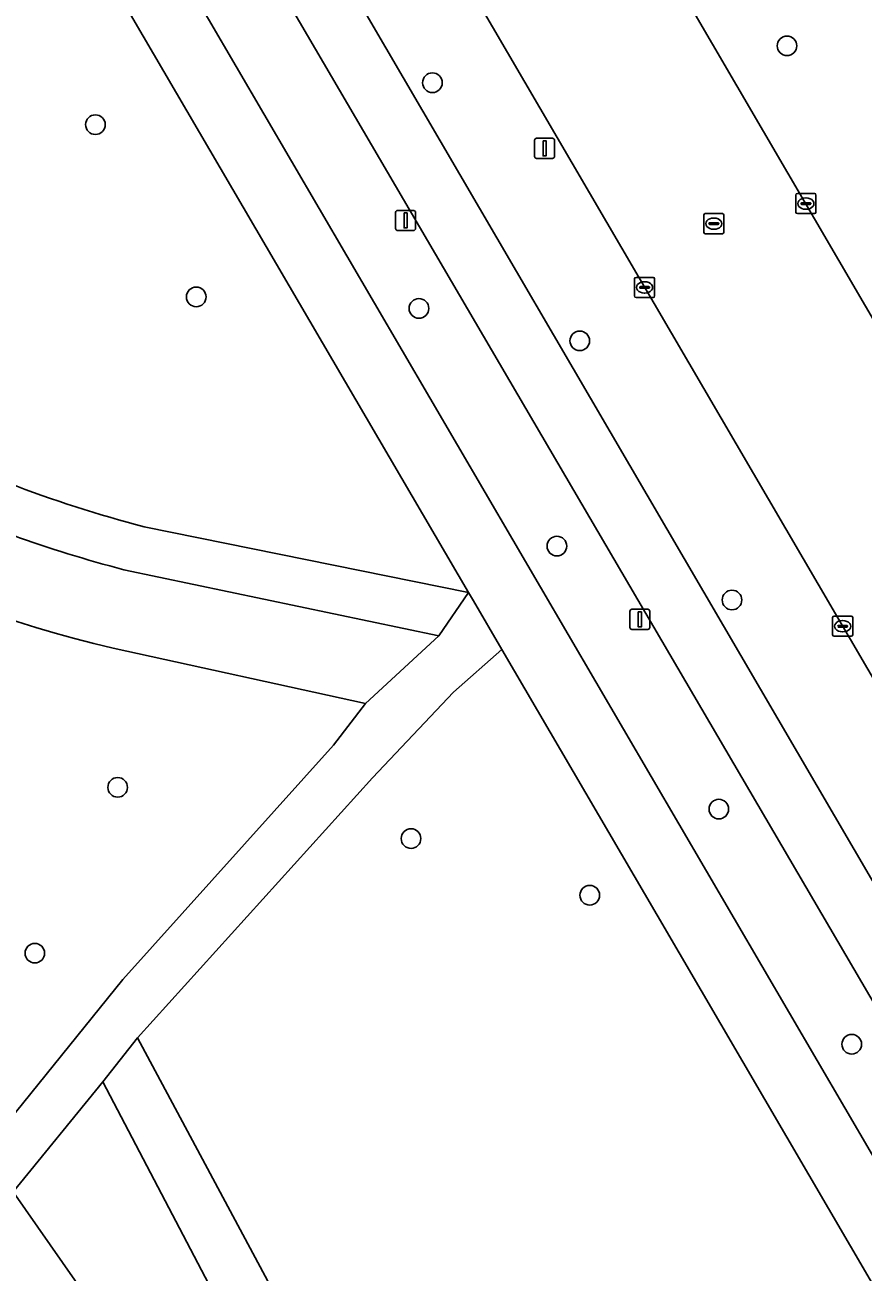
# Model space of a CAD drawing. Extents: x 159352 to 160617, y 385888 to 387323.
# Drawn here: x 159852.7 to 159894.4, y 386296.9 to 386359 of the extents above; entities that cross this region are included whole.
import ezdxf

# ---------------------------------------------------------------- set-up
doc = ezdxf.new("R2010")
doc.units = 0
for name, color, linetype in [('IMGEO_Berm_groen', 7, 'Continuous'), ('IMGEO_Boom', 7, 'Continuous'), ('IMGEO_Fietspad_gesloten', 7, 'Continuous'), ('IMGEO_Groenvoorziening', 7, 'Continuous'), ('IMGEO_Kolk', 7, 'Continuous'), ('IMGEO_Lichtmast', 7, 'Continuous'), ('IMGEO_Rijbaan_lokaal_gesloten', 7, 'Continuous'), ('IMGEO_Rioolput', 7, 'Continuous'), ('IMGEO_Voetpad_halfverhard', 7, 'Continuous'), ('IMGEO_Voetpad_open', 7, 'Continuous')]:
    doc.layers.add(name, color=color, linetype=linetype)

msp = doc.modelspace()

# ---------------------------------------------------------------- linework, layer by layer
at = {"layer": 'IMGEO_Berm_groen'}
for points in [[(159862.352, 386365.974), (159854.556, 386379.293), (159847.159, 386392.191), (159843.747, 386390.213), (159859.054, 386364.02), (159926.534, 386248.554), (159941.411, 386223.11), (159944.825, 386225.156), (159935.204, 386241.272), (159919.537, 386268.282)], [(159888.551, 386375.008), (159882.658, 386371.566), (159884.456, 386368.425), (159883.438, 386367.811), (159885.997, 386363.384), (159884.352, 386362.407), (159957.867, 386236.533), (159962.321, 386239.14), (159928.011, 386298.139)]]:
    msp.add_lwpolyline(points, close=True, dxfattribs=at)
for points in [[(159869.39, 386370.145), (159858.158, 386389.37), (159856.61, 386388.492), (159853.999, 386392.675), (159851.28, 386391.003), (159864.988, 386367.537), (159938.723, 386241.317), (159947.456, 386226.623), (159948.826, 386227.388), (159950.799, 386229.818)], [(159949.928, 386232.299), (159869.39, 386370.145)]]:
    msp.add_lwpolyline(points, dxfattribs=at)
at = {"layer": 'IMGEO_Boom'}
for centre in [(159890.602, 386357.96), (159872.952, 386356.124), (159856.178, 386354.038), (159861.194, 386345.463), (159872.282, 386344.889), (159880.287, 386343.277), (159879.151, 386333.059), (159887.863, 386330.378), (159857.287, 386321.052), (159887.209, 386319.968), (159871.888, 386318.503), (159880.787, 386315.681), (159853.162, 386312.799), (159893.824, 386308.266)]:
    msp.add_circle(centre, 0.489, dxfattribs=at)
at = {"layer": 'IMGEO_Fietspad_gesloten'}
for points in [[(159827.082, 386425.65), (159825.967, 386427.088), (159825.393, 386427.828), (159821.364, 386426.753), (159823.682, 386424.622), (159833.485, 386415.609), (159833.6, 386415.402), (159835.111, 386412.683), (159835.119, 386412.668), (159845.987, 386394.124), (159847.159, 386392.191), (159854.556, 386379.293), (159862.352, 386365.974), (159919.537, 386268.282), (159935.204, 386241.272), (159944.825, 386225.156), (159946.035, 386223.052), (159947.62, 386220.335)], [(159948.925, 386224.212), (159947.456, 386226.623), (159938.723, 386241.317), (159864.988, 386367.537), (159851.28, 386391.003), (159848.527, 386395.715), (159848.519, 386395.729), (159837.747, 386414.201), (159837.741, 386414.211), (159836.276, 386416.847)]]:
    msp.add_lwpolyline(points, dxfattribs=at)
at = {"layer": 'IMGEO_Groenvoorziening'}
for points in [[(159811.455, 386370.23), (159805.964, 386366.806), (159806.589, 386365.964), (159850.651, 386302.97), (159857.535, 386311.49), (159868.03, 386323.154), (159869.618, 386325.221), (159857.066, 386327.973)], [(159858.61, 386334.024), (159874.751, 386330.744), (159856.271, 386362.37)], [(159857.066, 386327.973), (159869.618, 386325.221), (159873.279, 386328.597), (159857.596, 386331.881)]]:
    msp.add_lwpolyline(points, dxfattribs=at)
for points in [[(159858.278, 386308.583), (159869.124, 386288.336), (159873.288, 386281.214), (159879.815, 386271.298), (159887.302, 386260.612), (159905.576, 386277.985), (159884.135, 386314.683), (159876.401, 386327.92), (159873.998, 386325.794), (159869.966, 386321.519)], [(159883.019, 386256.63), (159885.335, 386258.851), (159878.699, 386268.318), (159871.413, 386279.303), (159867.197, 386286.374), (159863.643, 386292.837), (159856.552, 386306.402), (159852.087, 386300.915)]]:
    msp.add_lwpolyline(points, close=True, dxfattribs=at)
for centre, radius, start, end in [((159872.517, 386393.247), 67.078, 229.49453, 256.68303), ((159872.517, 386393.247), 67.078, 229.49453, 256.68303), ((159874.928, 386396.484), 64.557, 242.74844, 255.35815), ((159874.326, 386395.592), 65.87, 245.20173, 255.28692)]:
    msp.add_arc(centre, radius, start, end, dxfattribs=at)
at = {"layer": 'IMGEO_Kolk'}
for p, q in [((159891.044, 386349.681), (159891.044, 386350.533)), ((159891.119, 386350.607), (159891.971, 386350.607)), ((159892.045, 386350.533), (159892.045, 386349.681)), ((159891.303, 386350.101), (159891.303, 386350.113)), ((159891.741, 386350.064), (159891.343, 386350.064)), ((159891.346, 386350.15), (159891.744, 386350.15)), ((159891.532, 386350.387), (159891.557, 386350.387)), ((159891.787, 386350.113), (159891.787, 386350.101)), ((159891.971, 386349.607), (159891.119, 386349.607)), ((159891.555, 386349.827), (159891.53, 386349.827)), ((159883.013, 386345.51), (159883.013, 386346.362)), ((159883.088, 386346.436), (159883.94, 386346.436)), ((159883.501, 386346.216), (159883.526, 386346.216)), ((159884.014, 386346.362), (159884.014, 386345.51)), ((159883.272, 386345.93), (159883.272, 386345.942)), ((159883.71, 386345.893), (159883.312, 386345.893)), ((159883.315, 386345.979), (159883.713, 386345.979)), ((159883.524, 386345.656), (159883.499, 386345.656)), ((159883.756, 386345.942), (159883.756, 386345.93)), ((159883.94, 386345.436), (159883.088, 386345.436)), ((159892.873, 386328.647), (159892.873, 386329.499)), ((159892.948, 386329.573), (159893.8, 386329.573)), ((159893.874, 386329.499), (159893.874, 386328.647)), ((159893.132, 386329.067), (159893.132, 386329.079)), ((159893.57, 386329.03), (159893.172, 386329.03)), ((159893.175, 386329.116), (159893.573, 386329.116)), ((159893.384, 386328.793), (159893.359, 386328.793)), ((159893.361, 386329.353), (159893.386, 386329.353)), ((159893.616, 386329.079), (159893.616, 386329.067)), ((159893.8, 386328.573), (159892.948, 386328.573))]:
    msp.add_line(p, q, dxfattribs=at)
for points in [[(159891.044, 386349.681), (159891.044, 386350.533)], [(159891.119, 386350.607), (159891.971, 386350.607)], [(159892.045, 386350.533), (159892.045, 386349.681)], [(159891.971, 386349.607), (159891.119, 386349.607)], [(159883.013, 386345.51), (159883.013, 386346.362)], [(159883.088, 386346.436), (159883.94, 386346.436)], [(159884.014, 386346.362), (159884.014, 386345.51)], [(159883.94, 386345.436), (159883.088, 386345.436)], [(159892.873, 386328.647), (159892.873, 386329.499)], [(159892.948, 386329.573), (159893.8, 386329.573)], [(159893.874, 386329.499), (159893.874, 386328.647)], [(159893.8, 386328.573), (159892.948, 386328.573)]]:
    msp.add_lwpolyline(points, dxfattribs=at)
for centre, radius, start, end in [((159891.121, 386350.531), 0.0765, 91.55205, 178.44795), ((159891.121, 386350.531), 0.0765, 91.55205, 178.44795), ((159891.969, 386350.531), 0.0765, 1.55205, 88.44795), ((159891.969, 386350.531), 0.0765, 1.55205, 88.44795), ((159891.343, 386350.11), 0.0403, 85.87752, 175.75265), ((159891.34, 386350.1), 0.0366, 178.93798, 274.71019), ((159891.744, 386350.107), 0.043, 264.86636, 352.45326), ((159891.748, 386350.112), 0.0386, 1.73085, 96.63898), ((159891.121, 386349.683), 0.0765, 181.55205, 268.44795), ((159891.121, 386349.683), 0.0765, 181.55205, 268.44795), ((159891.969, 386349.683), 0.0765, 271.55205, 358.44795), ((159891.969, 386349.683), 0.0765, 271.55205, 358.44795), ((159883.09, 386346.36), 0.0765, 91.55205, 178.44795), ((159883.09, 386346.36), 0.0765, 91.55205, 178.44795), ((159883.938, 386346.36), 0.0765, 1.55205, 88.44795), ((159883.938, 386346.36), 0.0765, 1.55205, 88.44795), ((159883.312, 386345.939), 0.0403, 85.87752, 175.75265), ((159883.309, 386345.929), 0.0366, 178.93798, 274.71019), ((159883.713, 386345.936), 0.043, 264.86636, 352.45326), ((159883.717, 386345.941), 0.0386, 1.73085, 96.63898), ((159883.09, 386345.512), 0.0765, 181.55205, 268.44795), ((159883.09, 386345.512), 0.0765, 181.55205, 268.44795), ((159883.938, 386345.512), 0.0765, 271.55205, 358.44795), ((159883.938, 386345.512), 0.0765, 271.55205, 358.44795), ((159892.95, 386329.497), 0.0765, 91.55205, 178.44795), ((159892.95, 386329.497), 0.0765, 91.55205, 178.44795), ((159893.798, 386329.497), 0.0765, 1.55205, 88.44795), ((159893.798, 386329.497), 0.0765, 1.55205, 88.44795), ((159893.172, 386329.076), 0.0403, 85.87752, 175.75265), ((159893.169, 386329.066), 0.0366, 178.93798, 274.71019), ((159893.573, 386329.073), 0.043, 264.86636, 352.45326), ((159893.577, 386329.078), 0.0386, 1.73085, 96.63898), ((159892.95, 386328.649), 0.0765, 181.55205, 268.44795), ((159892.95, 386328.649), 0.0765, 181.55205, 268.44795), ((159893.798, 386328.649), 0.0765, 271.55205, 358.44795), ((159893.798, 386328.649), 0.0765, 271.55205, 358.44795)]:
    msp.add_arc(centre, radius, start, end, dxfattribs=at)
for centre, major_axis, ratio, start_param, end_param in [((159891.531, 386350.107), (-0.387, 0.002), 0.722429, 4.712389, 7.853982), ((159891.556, 386350.107), (-0.39, 0.002), 0.717154, 1.570796, 4.712389), ((159883.5, 386345.936), (-0.387, 0.002), 0.722429, 4.712389, 7.853982), ((159883.525, 386345.936), (-0.39, 0.002), 0.717154, 1.570796, 4.712389), ((159893.36, 386329.073), (-0.387, 0.002), 0.722429, 4.712389, 7.853982), ((159893.385, 386329.073), (-0.39, 0.002), 0.717154, 1.570796, 4.712389)]:
    msp.add_ellipse(centre, major_axis=major_axis, ratio=ratio, start_param=start_param, end_param=end_param, dxfattribs=at)
at = {"layer": 'IMGEO_Lichtmast'}
for p, q in [((159878.041, 386352.457), (159878.041, 386353.257)), ((159878.041, 386353.257), (159878.041, 386352.457)), ((159878.141, 386353.357), (159878.931, 386353.357)), ((159878.931, 386353.357), (159878.141, 386353.357)), ((159879.031, 386353.257), (159879.031, 386352.457)), ((159879.031, 386352.457), (159879.031, 386353.257)), ((159878.931, 386352.357), (159878.141, 386352.357)), ((159878.141, 386352.357), (159878.931, 386352.357)), ((159871.122, 386348.868), (159871.122, 386349.668)), ((159871.122, 386349.668), (159871.122, 386348.868)), ((159871.222, 386349.768), (159872.012, 386349.768)), ((159872.012, 386349.768), (159871.222, 386349.768)), ((159872.112, 386349.668), (159872.112, 386348.868)), ((159872.112, 386348.868), (159872.112, 386349.668)), ((159872.012, 386348.768), (159871.222, 386348.768)), ((159871.222, 386348.768), (159872.012, 386348.768)), ((159882.782, 386329.013), (159882.782, 386329.813)), ((159882.782, 386329.813), (159882.782, 386329.013)), ((159882.882, 386329.913), (159883.672, 386329.913)), ((159883.672, 386329.913), (159882.882, 386329.913)), ((159883.772, 386329.813), (159883.772, 386329.013)), ((159883.772, 386329.013), (159883.772, 386329.813)), ((159883.672, 386328.913), (159882.882, 386328.913)), ((159882.882, 386328.913), (159883.672, 386328.913))]:
    msp.add_line(p, q, dxfattribs=at)
for points in [[(159878.461, 386353.232), (159878.611, 386353.232), (159878.611, 386352.482), (159878.461, 386352.482), (159878.461, 386353.232)], [(159871.542, 386349.643), (159871.692, 386349.643), (159871.692, 386348.893), (159871.542, 386348.893), (159871.542, 386349.643)], [(159883.202, 386329.788), (159883.352, 386329.788), (159883.352, 386329.038), (159883.202, 386329.038), (159883.202, 386329.788)]]:
    msp.add_lwpolyline(points, dxfattribs=at)
for centre, start, end in [((159878.141, 386353.257), 90, 180), ((159878.141, 386353.257), 90, 180), ((159878.931, 386353.257), 0, 90), ((159878.931, 386353.257), 360, 90), ((159878.141, 386352.457), 180, 270), ((159878.141, 386352.457), 180, 270), ((159878.931, 386352.457), 270, 0), ((159878.931, 386352.457), 270, 0), ((159871.222, 386349.668), 90, 180), ((159871.222, 386349.668), 90, 180), ((159872.012, 386349.668), 0, 90), ((159872.012, 386349.668), 360, 90), ((159871.222, 386348.868), 180, 270), ((159871.222, 386348.868), 180, 270), ((159872.012, 386348.868), 270, 0), ((159872.012, 386348.868), 270, 0), ((159882.882, 386329.813), 90, 180), ((159882.882, 386329.813), 90, 180), ((159883.672, 386329.813), 0, 90), ((159883.672, 386329.813), 360, 90), ((159882.882, 386329.013), 180, 270), ((159882.882, 386329.013), 180, 270), ((159883.672, 386329.013), 270, 0), ((159883.672, 386329.013), 270, 0)]:
    msp.add_arc(centre, 0.1, start, end, dxfattribs=at)
at = {"layer": 'IMGEO_Rijbaan_lokaal_gesloten'}
for points in [[(159953.85, 386237.118), (159955.003, 386235.027), (159957.867, 386236.533), (159884.352, 386362.407), (159877.142, 386374.74), (159875.1, 386378.233), (159860.078, 386403.938), (159849.792, 386421.291)], [(159846.122, 386417.292), (159845.536, 386418.293), (159845.388, 386418.549), (159842.047, 386416.688), (159848.906, 386405.159), (159858.158, 386389.37), (159869.39, 386370.145), (159949.928, 386232.299), (159952.731, 386233.717), (159951.546, 386235.762)]]:
    msp.add_lwpolyline(points, dxfattribs=at)
at = {"layer": 'IMGEO_Rioolput'}
for p, q in [((159886.461, 386348.683), (159886.461, 386349.535)), ((159886.536, 386349.609), (159887.388, 386349.609)), ((159886.949, 386349.389), (159886.974, 386349.389)), ((159887.462, 386349.535), (159887.462, 386348.683)), ((159886.72, 386349.103), (159886.72, 386349.115)), ((159887.158, 386349.066), (159886.76, 386349.066)), ((159886.763, 386349.152), (159887.161, 386349.152)), ((159886.972, 386348.829), (159886.947, 386348.829)), ((159887.204, 386349.115), (159887.204, 386349.103)), ((159887.388, 386348.609), (159886.536, 386348.609))]:
    msp.add_line(p, q, dxfattribs=at)
for points in [[(159886.461, 386348.683), (159886.461, 386349.535)], [(159886.536, 386349.609), (159887.388, 386349.609)], [(159887.462, 386349.535), (159887.462, 386348.683)], [(159887.388, 386348.609), (159886.536, 386348.609)]]:
    msp.add_lwpolyline(points, dxfattribs=at)
for centre, radius, start, end in [((159886.538, 386349.533), 0.0765, 91.55205, 178.44795), ((159886.538, 386349.533), 0.0765, 91.55205, 178.44795), ((159887.386, 386349.533), 0.0765, 1.55205, 88.44795), ((159887.386, 386349.533), 0.0765, 1.55205, 88.44795), ((159886.538, 386348.685), 0.0765, 181.55205, 268.44795), ((159886.538, 386348.685), 0.0765, 181.55205, 268.44795), ((159886.76, 386349.112), 0.0403, 85.87752, 175.75265), ((159886.757, 386349.102), 0.0366, 178.93798, 274.71019), ((159887.161, 386349.109), 0.043, 264.86636, 352.45326), ((159887.165, 386349.114), 0.0386, 1.73085, 96.63898), ((159887.386, 386348.685), 0.0765, 271.55205, 358.44795), ((159887.386, 386348.685), 0.0765, 271.55205, 358.44795)]:
    msp.add_arc(centre, radius, start, end, dxfattribs=at)
for centre, major_axis, ratio, start_param, end_param in [((159886.948, 386349.109), (-0.387, 0.002), 0.722429, 4.712389, 7.853982), ((159886.973, 386349.109), (-0.39, 0.002), 0.717154, 1.570796, 4.712389)]:
    msp.add_ellipse(centre, major_axis=major_axis, ratio=ratio, start_param=start_param, end_param=end_param, dxfattribs=at)
at = {"layer": 'IMGEO_Voetpad_halfverhard'}
for points in [[(159857.596, 386331.881), (159873.279, 386328.597), (159874.751, 386330.744), (159858.61, 386334.024)], [(159869.124, 386288.336), (159858.278, 386308.583), (159856.552, 386306.402), (159863.643, 386292.837)]]:
    msp.add_lwpolyline(points, dxfattribs=at)
msp.add_lwpolyline([(159873.998, 386325.794), (159876.401, 386327.92), (159874.991, 386330.333), (159874.751, 386330.744), (159873.279, 386328.597), (159869.618, 386325.221), (159868.03, 386323.154), (159857.535, 386311.49), (159850.651, 386302.97), (159852.087, 386300.915), (159856.552, 386306.402), (159858.278, 386308.583), (159869.966, 386321.519)], close=True, dxfattribs=at)
for centre, radius, start, end in [((159874.928, 386396.484), 64.557, 242.74844, 255.35815), ((159874.326, 386395.592), 65.87, 245.20173, 255.28692)]:
    msp.add_arc(centre, radius, start, end, dxfattribs=at)
at = {"layer": 'IMGEO_Voetpad_open'}
for points in [[(159918.758, 386203.745), (159921.121, 386205.382), (159918.612, 386205.674), (159905.885, 386223.895), (159904.311, 386226.148), (159884.445, 386254.589), (159883.019, 386256.63), (159852.087, 386300.915), (159850.651, 386302.97), (159806.589, 386365.964), (159805.964, 386366.806), (159803.124, 386370.891), (159801.827, 386372.739), (159788.067, 386392.544), (159786.407, 386394.951), (159784.751, 386397.29), (159782.763, 386400.099)], [(159841.127, 386388.646), (159856.271, 386362.37), (159874.751, 386330.744), (159874.991, 386330.333), (159876.401, 386327.92), (159884.135, 386314.683), (159905.576, 386277.985), (159906.737, 386276.003), (159921.946, 386250), (159936.607, 386224.933), (159938.27, 386222.092), (159940.805, 386217.763), (159942.338, 386214.986), (159945.164, 386216.782), (159942.634, 386221.049), (159946.035, 386223.052), (159944.825, 386225.156), (159941.411, 386223.11), (159926.534, 386248.554), (159859.054, 386364.02), (159843.747, 386390.213)]]:
    msp.add_lwpolyline(points, dxfattribs=at)

doc.saveas('drawing.dxf')
